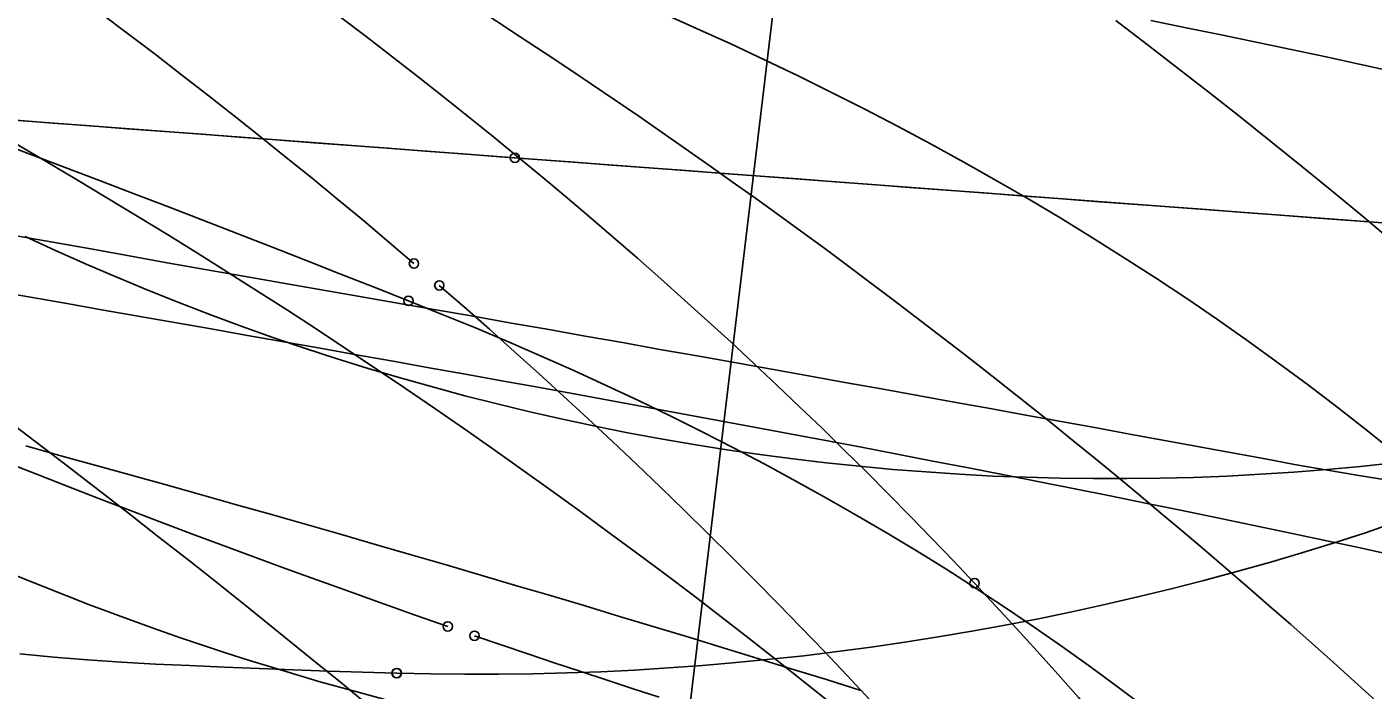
# Model space of a CAD drawing. Extents: x -14 to 1565148, y -25 to 642856.
# Drawn here: x 1564766.77 to 1564778.78, y 636289.06 to 636294.98 of the extents above; entities that cross this region are included whole.
import ezdxf

# ---------------------------------------------------------------- set-up
doc = ezdxf.new("R2010")
doc.units = 0
for name, color, linetype in [('CM_Corridor_Conceptual', 7, 'Continuous'), ('CM_Corridor_Key_Station', 7, 'Continuous'), ('MT_P_Cells', 7, 'Continuous'), ('PF_P_Grade_Line', 7, 'Continuous'), ('PV_P_Curb', 7, 'Continuous'), ('PV_P_Saw_Cut_Line', 7, 'Continuous'), ('PV_X_COP', 7, 'Continuous'), ('TR_Turning_Path22', 7, 'Continuous'), ('TR_Turning_Path24', 7, 'Continuous')]:
    doc.layers.add(name, color=color, linetype=linetype)

msp = doc.modelspace()

# ---------------------------------------------------------------- linework, layer by layer
at = {"layer": 'CM_Corridor_Conceptual'}
msp.add_lwpolyline([(1564778.967, 636291.088), (1564778.67, 636291.057), (1564778.373, 636291.03), (1564778.076, 636291.006), (1564777.778, 636290.987), (1564777.48, 636290.971), (1564777.181, 636290.959), (1564776.883, 636290.952), (1564776.585, 636290.948), (1564776.286, 636290.948), (1564775.988, 636290.952), (1564775.689, 636290.96), (1564775.391, 636290.971), (1564775.093, 636290.987), (1564774.795, 636291.007), (1564774.498, 636291.03), (1564774.2, 636291.058), (1564773.904, 636291.089), (1564773.607, 636291.124), (1564773.311, 636291.163), (1564773.016, 636291.206), (1564772.721, 636291.253), (1564772.427, 636291.304), (1564772.134, 636291.358), (1564771.841, 636291.417), (1564771.549, 636291.479), (1564771.258, 636291.545), (1564770.968, 636291.615), (1564770.678, 636291.688), (1564770.39, 636291.766), (1564770.103, 636291.847), (1564769.817, 636291.932), (1564769.532, 636292.021), (1564769.248, 636292.113), (1564768.966, 636292.209), (1564768.684, 636292.309), (1564768.404, 636292.413), (1564768.126, 636292.52), (1564767.849, 636292.631), (1564767.573, 636292.745), (1564767.299, 636292.863), (1564767.026, 636292.985), (1564766.756, 636293.11)], dxfattribs=at)
msp.add_arc((1564776.444, 636313.708), 25.566, 242.7488, 304.3414, dxfattribs=at)
at = {"layer": 'CM_Corridor_Key_Station'}
for points in [[(1564766.715, 636295.627), (1564766.957, 636295.451), (1564767.198, 636295.274), (1564767.438, 636295.096), (1564767.677, 636294.917), (1564767.915, 636294.736), (1564768.151, 636294.554), (1564768.386, 636294.372), (1564768.621, 636294.188), (1564768.853, 636294.003), (1564769.085, 636293.816), (1564769.316, 636293.629), (1564769.545, 636293.44), (1564769.773, 636293.251), (1564770, 636293.06), (1564770.225, 636292.868)], [(1564776.488, 636295.037), (1564776.767, 636294.825), (1564777.044, 636294.61), (1564777.321, 636294.394), (1564777.596, 636294.177), (1564777.87, 636293.958), (1564778.143, 636293.738), (1564778.415, 636293.516), (1564778.685, 636293.293), (1564778.955, 636293.068)], [(1564766.669, 636293.939), (1564766.942, 636293.779), (1564767.214, 636293.619), (1564767.485, 636293.456), (1564767.756, 636293.292), (1564768.025, 636293.127), (1564768.294, 636292.96), (1564768.562, 636292.792), (1564768.829, 636292.622), (1564769.095, 636292.451), (1564769.36, 636292.278), (1564769.624, 636292.104), (1564769.887, 636291.929), (1564770.149, 636291.752), (1564770.41, 636291.574), (1564770.67, 636291.394), (1564770.929, 636291.213), (1564771.187, 636291.03), (1564771.445, 636290.846), (1564771.701, 636290.661), (1564771.956, 636290.474), (1564772.21, 636290.286), (1564772.463, 636290.097), (1564772.715, 636289.906), (1564772.967, 636289.714), (1564773.217, 636289.52), (1564773.466, 636289.325), (1564773.713, 636289.129), (1564773.96, 636288.931)], [(1564770.451, 636292.673), (1564770.675, 636292.478), (1564770.898, 636292.281), (1564771.12, 636292.083), (1564771.341, 636291.884), (1564771.56, 636291.684), (1564771.778, 636291.483), (1564771.995, 636291.28), (1564772.21, 636291.076), (1564772.424, 636290.871), (1564772.637, 636290.665), (1564772.848, 636290.458), (1564773.058, 636290.25), (1564773.267, 636290.041), (1564773.474, 636289.83), (1564773.68, 636289.618), (1564773.885, 636289.406), (1564774.088, 636289.192), (1564774.29, 636288.977)]]:
    msp.add_lwpolyline(points, dxfattribs=at)
for centre in [(1564770.225, 636292.868), (1564770.451, 636292.673)]:
    msp.add_circle(centre, 0.0417, dxfattribs=at)
msp.add_arc((1564737.487, 636243.643), 61.33, 36.4229, 66.95237, dxfattribs=at)
at = {"layer": 'MT_P_Cells'}
msp.add_lwpolyline([(1564778.935, 636290.271), (1564778.626, 636290.338), (1564778.315, 636290.405), (1564778.004, 636290.471), (1564777.692, 636290.536), (1564777.379, 636290.601), (1564777.066, 636290.666), (1564776.752, 636290.73), (1564776.437, 636290.794), (1564776.122, 636290.857), (1564775.806, 636290.92), (1564775.49, 636290.982), (1564775.173, 636291.044), (1564774.855, 636291.105), (1564774.537, 636291.167), (1564774.218, 636291.228), (1564773.899, 636291.288), (1564773.58, 636291.348), (1564773.26, 636291.408), (1564772.939, 636291.468), (1564772.618, 636291.527), (1564772.297, 636291.587), (1564771.975, 636291.646), (1564771.653, 636291.704), (1564771.331, 636291.763), (1564771.008, 636291.821), (1564770.685, 636291.88), (1564770.361, 636291.938), (1564770.038, 636291.996), (1564769.713, 636292.053), (1564769.389, 636292.111), (1564769.064, 636292.169), (1564768.739, 636292.226), (1564768.414, 636292.284), (1564768.089, 636292.341), (1564767.763, 636292.399), (1564767.437, 636292.456), (1564767.111, 636292.513), (1564766.785, 636292.571), (1564766.459, 636292.628)], dxfattribs=at)
at = {"layer": 'PF_P_Grade_Line'}
msp.add_lwpolyline([(1564774.211, 636289.057), (1564773.905, 636289.153), (1564773.599, 636289.248), (1564773.292, 636289.343), (1564772.985, 636289.438), (1564772.677, 636289.532), (1564772.369, 636289.625), (1564772.06, 636289.718), (1564771.751, 636289.811), (1564771.442, 636289.903), (1564771.132, 636289.995), (1564770.822, 636290.086), (1564770.511, 636290.177), (1564770.2, 636290.268), (1564769.889, 636290.358), (1564769.578, 636290.448), (1564769.266, 636290.537), (1564768.954, 636290.626), (1564768.641, 636290.715), (1564768.328, 636290.803), (1564768.015, 636290.891), (1564767.702, 636290.978), (1564767.388, 636291.065), (1564767.074, 636291.152), (1564766.76, 636291.239)], dxfattribs=at)
msp.add_arc((1564779.185, 636260.124), 40.069, 16.1084, 107.7078, dxfattribs=at)
at = {"layer": 'PV_P_Curb'}
for points in [[(1564771.126, 636293.812), (1564769.121, 636293.963), (1564765.781, 636294.214), (1564762.44, 636294.465), (1564759.099, 636294.716), (1564755.758, 636294.966), (1564752.417, 636295.217), (1564749.077, 636295.468), (1564745.736, 636295.719), (1564742.395, 636295.97), (1564741.727, 636296.02)], [(1564778.984, 636294.578), (1564778.674, 636294.645), (1564778.364, 636294.712), (1564778.053, 636294.779), (1564777.741, 636294.844), (1564777.428, 636294.909), (1564777.114, 636294.973), (1564776.8, 636295.037)], [(1564778.954, 636293.224), (1564778.623, 636293.249), (1564778.292, 636293.274), (1564777.961, 636293.299), (1564777.63, 636293.324), (1564777.298, 636293.349), (1564776.967, 636293.374), (1564776.636, 636293.399), (1564776.304, 636293.423), (1564775.973, 636293.448), (1564775.641, 636293.473), (1564775.31, 636293.498), (1564774.978, 636293.523), (1564774.646, 636293.548), (1564774.314, 636293.573), (1564773.982, 636293.598), (1564773.65, 636293.623), (1564773.318, 636293.648), (1564772.986, 636293.673), (1564772.654, 636293.698), (1564772.322, 636293.723), (1564771.99, 636293.747), (1564771.657, 636293.772), (1564771.325, 636293.797), (1564770.993, 636293.822), (1564770.66, 636293.847), (1564770.328, 636293.872), (1564769.996, 636293.897), (1564769.663, 636293.922), (1564769.331, 636293.947), (1564768.999, 636293.972), (1564768.666, 636293.997), (1564768.334, 636294.022), (1564768.001, 636294.047), (1564767.669, 636294.072), (1564767.337, 636294.097), (1564767.004, 636294.122), (1564766.672, 636294.147)], [(1564788.789, 636292.383), (1564788.544, 636292.42), (1564785.6, 636292.724), (1564782.319, 636292.972), (1564779.027, 636293.219), (1564775.735, 636293.466), (1564772.443, 636293.713), (1564771.126, 636293.812)], [(1564766.661, 636293.117), (1564767.002, 636293.058), (1564767.342, 636292.999), (1564767.682, 636292.937), (1564768.022, 636292.873), (1564768.363, 636292.814), (1564768.703, 636292.755), (1564769.043, 636292.696), (1564769.383, 636292.637), (1564769.723, 636292.577), (1564770.062, 636292.518), (1564770.402, 636292.459), (1564770.739, 636292.4), (1564771.078, 636292.34), (1564771.414, 636292.281), (1564771.751, 636292.221), (1564772.085, 636292.162), (1564772.42, 636292.102), (1564772.753, 636292.043), (1564773.085, 636291.984), (1564773.415, 636291.925), (1564773.745, 636291.866), (1564774.071, 636291.807), (1564774.398, 636291.748), (1564774.721, 636291.69), (1564775.045, 636291.631), (1564775.365, 636291.573), (1564775.684, 636291.515), (1564776.001, 636291.457), (1564776.316, 636291.4), (1564776.629, 636291.342), (1564776.94, 636291.285), (1564777.249, 636291.228), (1564777.527, 636291.177), (1564777.804, 636291.126), (1564778.082, 636291.075), (1564778.36, 636291.026), (1564778.638, 636290.98), (1564778.916, 636290.935)]]:
    msp.add_lwpolyline(points, dxfattribs=at)
msp.add_circle((1564771.126, 636293.812), 0.0417, dxfattribs=at)
msp.add_circle((1564771.126, 636293.812), 0.0417, dxfattribs=at)
msp.add_arc((1564628.539, 635483.309), 815.578, 79.777812, 83.309548, dxfattribs=at)
at = {"layer": 'PV_P_Saw_Cut_Line'}
for points in [[(1564766.579, 636291.481), (1564766.855, 636291.272), (1564767.129, 636291.062), (1564767.403, 636290.851), (1564767.676, 636290.639), (1564767.949, 636290.426), (1564768.221, 636290.213), (1564768.492, 636289.998), (1564768.762, 636289.782), (1564769.031, 636289.566), (1564769.3, 636289.348), (1564769.568, 636289.13), (1564769.835, 636288.911)], [(1564766.582, 636291.096), (1564766.864, 636290.985), (1564767.145, 636290.875), (1564767.427, 636290.765), (1564767.709, 636290.657), (1564767.991, 636290.55), (1564768.272, 636290.444), (1564768.554, 636290.338), (1564768.836, 636290.234), (1564769.117, 636290.13), (1564769.399, 636290.028), (1564769.681, 636289.927), (1564769.963, 636289.826), (1564770.244, 636289.727), (1564770.526, 636289.628)], [(1564770.765, 636289.545), (1564771.004, 636289.464), (1564771.241, 636289.383), (1564771.477, 636289.304), (1564771.713, 636289.225), (1564771.948, 636289.148), (1564772.181, 636289.072), (1564772.414, 636288.998)]]:
    msp.add_lwpolyline(points, dxfattribs=at)
for centre in [(1564770.526, 636289.628), (1564770.765, 636289.545)]:
    msp.add_circle(centre, 0.0417, dxfattribs=at)
msp.add_arc((1564706.65, 636212.2), 96.158, 44.93591, 55.70078, dxfattribs=at)
at = {"layer": 'PV_X_COP'}
msp.add_line((1564770.855, 636273.652), (1564775, 636308.206), dxfattribs=at)
at = {"layer": 'TR_Turning_Path22'}
for points in [[(1564778.991, 636290.561), (1564778.715, 636290.465), (1564778.428, 636290.372), (1564778.148, 636290.286), (1564777.858, 636290.2), (1564777.566, 636290.118), (1564777.273, 636290.039), (1564776.98, 636289.963), (1564776.685, 636289.892), (1564776.39, 636289.823), (1564776.094, 636289.758), (1564775.797, 636289.697), (1564775.5, 636289.639), (1564775.202, 636289.585), (1564774.903, 636289.534), (1564774.604, 636289.487), (1564774.304, 636289.444), (1564774.004, 636289.404), (1564773.703, 636289.367), (1564773.402, 636289.335), (1564773.1, 636289.305), (1564772.798, 636289.28), (1564772.496, 636289.258), (1564772.193, 636289.239), (1564771.891, 636289.224), (1564771.588, 636289.213), (1564771.285, 636289.205), (1564770.982, 636289.201), (1564770.679, 636289.201), (1564770.376, 636289.204), (1564770.073, 636289.211)], [(1564770.069, 636289.211), (1564769.766, 636289.22), (1564769.458, 636289.229), (1564769.15, 636289.24), (1564768.842, 636289.252), (1564768.533, 636289.264), (1564768.222, 636289.278), (1564767.919, 636289.292), (1564767.616, 636289.309), (1564767.313, 636289.33), (1564767.011, 636289.354), (1564766.708, 636289.382)]]:
    msp.add_lwpolyline(points, dxfattribs=at)
for centre in [(1564770.069, 636289.211), (1564770.073, 636289.211)]:
    msp.add_circle(centre, 0.0417, dxfattribs=at)
msp.add_arc((1564769.375, 636317.009), 30.713, 239.1243, 269.8041, dxfattribs=at)
at = {"layer": 'TR_Turning_Path24'}
for points in [[(1564772.443, 636295.102), (1564772.747, 636294.967), (1564773.051, 636294.829), (1564773.353, 636294.688), (1564773.653, 636294.543), (1564773.952, 636294.396), (1564774.249, 636294.245), (1564774.545, 636294.091), (1564774.839, 636293.934), (1564775.131, 636293.773), (1564775.421, 636293.609), (1564775.71, 636293.442), (1564775.996, 636293.272), (1564776.28, 636293.098), (1564776.562, 636292.92), (1564776.842, 636292.739), (1564777.12, 636292.555), (1564777.395, 636292.367), (1564777.668, 636292.175), (1564777.939, 636291.98), (1564778.206, 636291.782), (1564778.472, 636291.58), (1564778.734, 636291.374), (1564778.993, 636291.165)], [(1564769.569, 636295.069), (1564769.797, 636294.895), (1564770.024, 636294.72), (1564770.25, 636294.545), (1564770.474, 636294.368), (1564770.697, 636294.19), (1564770.919, 636294.011), (1564771.139, 636293.831), (1564771.357, 636293.65), (1564771.575, 636293.468), (1564771.79, 636293.285), (1564772.005, 636293.101), (1564772.218, 636292.916), (1564772.429, 636292.73), (1564772.639, 636292.542), (1564772.847, 636292.354), (1564773.054, 636292.165), (1564773.259, 636291.974), (1564773.463, 636291.783), (1564773.666, 636291.59), (1564773.866, 636291.397), (1564774.065, 636291.202), (1564774.263, 636291.007), (1564774.459, 636290.81), (1564774.653, 636290.613), (1564774.846, 636290.414), (1564775.038, 636290.215), (1564775.227, 636290.014)], [(1564766.498, 636293.957), (1564766.805, 636293.842), (1564767.113, 636293.725), (1564767.42, 636293.609), (1564767.727, 636293.491), (1564768.033, 636293.374), (1564768.34, 636293.255), (1564768.646, 636293.137), (1564768.953, 636293.017), (1564769.258, 636292.897), (1564769.564, 636292.777), (1564769.87, 636292.656), (1564770.175, 636292.534)], [(1564770.176, 636292.534), (1564770.477, 636292.414), (1564770.773, 636292.293), (1564771.067, 636292.168), (1564771.36, 636292.042), (1564771.651, 636291.912), (1564771.94, 636291.78), (1564772.227, 636291.645), (1564772.512, 636291.507), (1564772.795, 636291.366), (1564773.076, 636291.222), (1564773.355, 636291.076), (1564773.631, 636290.926), (1564773.906, 636290.774), (1564774.178, 636290.619), (1564774.447, 636290.46), (1564774.714, 636290.299), (1564774.979, 636290.135), (1564775.241, 636289.967), (1564775.501, 636289.797), (1564775.758, 636289.623), (1564776.012, 636289.447), (1564776.263, 636289.267), (1564776.512, 636289.084), (1564776.757, 636288.898)], [(1564775.227, 636290.014), (1564775.415, 636289.813), (1564775.601, 636289.611), (1564775.787, 636289.406), (1564775.971, 636289.201), (1564776.154, 636288.993), (1564776.337, 636288.784), (1564776.518, 636288.573), (1564776.698, 636288.36), (1564776.877, 636288.145), (1564777.055, 636287.929), (1564777.232, 636287.711), (1564777.408, 636287.491), (1564777.583, 636287.27), (1564777.756, 636287.046), (1564777.929, 636286.821), (1564778.1, 636286.594), (1564778.27, 636286.366), (1564778.438, 636286.135), (1564778.606, 636285.903), (1564778.772, 636285.669), (1564778.937, 636285.433)]]:
    msp.add_lwpolyline(points, dxfattribs=at)
for centre in [(1564770.175, 636292.534), (1564770.176, 636292.534), (1564775.227, 636290.014), (1564775.227, 636290.014)]:
    msp.add_circle(centre, 0.0417, dxfattribs=at)

doc.saveas('drawing.dxf')
